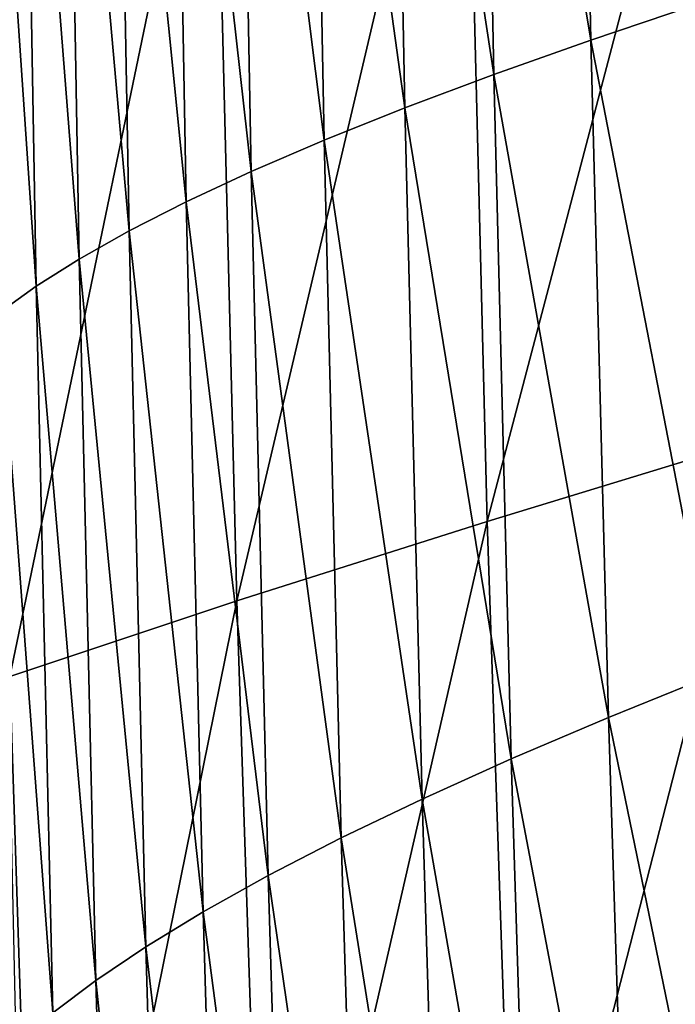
# Model space of a CAD drawing. Header units: millimetres. Extents: x -300 to 300, y -500 to 500.
# Tile 364 of 656: x -282 to -269, y -84 to -64. Entities that reach past the tile are written whole.
import ezdxf

# ---------------------------------------------------------------- set-up
doc = ezdxf.new("R2010")
doc.units = ezdxf.units.MM
doc.header["$LTSCALE"] = 81.481481
doc.layers.add('20', color=7, linetype='CONTINUOUS')
doc.layers.add('22', color=7, linetype='CONTINUOUS')

msp = doc.modelspace()

# ---------------------------------------------------------------- linework, layer by layer
at = {"layer": '20', "color": 7, "linetype": 'CONTINUOUS'}
for points in [[(-272.627, -73.942, 40.914), (-267.626, -54.916, 43.927), (-273.076, -56.187, 40.869), (-272.627, -73.942, 40.914)], [(-267.18, -72.279, 43.973), (-267.626, -54.916, 43.927), (-272.627, -73.942, 40.914), (-267.18, -72.279, 43.973)], [(-277.623, -75.527, 37.676), (-273.076, -56.187, 40.869), (-278.073, -57.4, 37.632), (-277.623, -75.527, 37.676)], [(-272.627, -73.942, 40.914), (-273.076, -56.187, 40.869), (-277.623, -75.527, 37.676), (-272.627, -73.942, 40.914)], [(-282.148, -77.033, 34.253), (-278.073, -57.4, 37.632), (-282.598, -58.554, 34.213), (-282.148, -77.033, 34.253)], [(-277.623, -75.527, 37.676), (-278.073, -57.4, 37.632), (-282.148, -77.033, 34.253), (-277.623, -75.527, 37.676)], [(-272.043, -91.218, 40.971), (-267.18, -72.279, 43.973), (-272.627, -73.942, 40.914), (-272.043, -91.218, 40.971)], [(-266.6, -89.178, 44.032), (-267.18, -72.279, 43.973), (-272.043, -91.218, 40.971), (-266.6, -89.178, 44.032)], [(-277.037, -93.16, 37.73), (-272.627, -73.942, 40.914), (-277.623, -75.527, 37.676), (-277.037, -93.16, 37.73)], [(-272.043, -91.218, 40.971), (-272.627, -73.942, 40.914), (-277.037, -93.16, 37.73), (-272.043, -91.218, 40.971)], [(-281.563, -95.003, 34.304), (-277.623, -75.527, 37.676), (-282.148, -77.033, 34.253), (-281.563, -95.003, 34.304)], [(-277.037, -93.16, 37.73), (-277.623, -75.527, 37.676), (-281.563, -95.003, 34.304), (-277.037, -93.16, 37.73)], [(-281.563, -95.003, 34.304), (-282.148, -77.033, 34.253), (-285.6, -96.744, 30.689), (-281.563, -95.003, 34.304)]]:
    msp.add_3dface(points, dxfattribs=at)
at = {"layer": '22', "color": 7, "linetype": 'CONTINUOUS'}
for points in [[(-270.557, -64.34, 24.475), (-272.769, -51.087, 22.969), (-270.832, -50.544, 24.455), (-270.557, -64.34, 24.475)], [(-270.557, -64.34, 24.475), (-270.832, -50.544, 24.455), (-268.453, -63.633, 25.956), (-270.557, -64.34, 24.475)], [(-272.495, -65.027, 22.986), (-274.541, -51.614, 21.479), (-272.769, -51.087, 22.969), (-272.495, -65.027, 22.986)], [(-272.495, -65.027, 22.986), (-272.769, -51.087, 22.969), (-270.557, -64.34, 24.475), (-272.495, -65.027, 22.986)], [(-274.27, -65.692, 21.494), (-276.152, -52.125, 19.99), (-274.541, -51.614, 21.479), (-274.27, -65.692, 21.494)], [(-274.27, -65.692, 21.494), (-274.541, -51.614, 21.479), (-272.495, -65.027, 22.986), (-274.27, -65.692, 21.494)], [(-275.882, -66.338, 20.002), (-277.603, -52.619, 18.506), (-276.152, -52.125, 19.99), (-275.882, -66.338, 20.002)], [(-275.882, -66.338, 20.002), (-276.152, -52.125, 19.99), (-274.27, -65.692, 21.494), (-275.882, -66.338, 20.002)], [(-277.335, -66.962, 18.514), (-278.896, -53.097, 17.031), (-277.603, -52.619, 18.506), (-277.335, -66.962, 18.514)], [(-277.335, -66.962, 18.514), (-277.603, -52.619, 18.506), (-275.882, -66.338, 20.002), (-277.335, -66.962, 18.514)], [(-278.63, -67.566, 17.036), (-280.034, -53.559, 15.569), (-278.896, -53.097, 17.031), (-278.63, -67.566, 17.036)], [(-278.63, -67.566, 17.036), (-278.896, -53.097, 17.031), (-277.335, -66.962, 18.514), (-278.63, -67.566, 17.036)], [(-279.771, -68.148, 15.569), (-281.026, -54.005, 14.12), (-280.034, -53.559, 15.569), (-279.771, -68.148, 15.569)], [(-279.771, -68.148, 15.569), (-280.034, -53.559, 15.569), (-278.63, -67.566, 17.036), (-279.771, -68.148, 15.569)], [(-280.765, -68.71, 14.115), (-281.882, -54.434, 12.679), (-281.026, -54.005, 14.12), (-280.765, -68.71, 14.115)], [(-280.765, -68.71, 14.115), (-281.026, -54.005, 14.12), (-279.771, -68.148, 15.569), (-280.765, -68.71, 14.115)], [(-281.623, -69.25, 12.669), (-282.609, -54.847, 11.245), (-281.882, -54.434, 12.679), (-281.623, -69.25, 12.669)], [(-281.623, -69.25, 12.669), (-281.882, -54.434, 12.679), (-280.765, -68.71, 14.115), (-281.623, -69.25, 12.669)], [(-282.353, -69.77, 11.229), (-282.609, -54.847, 11.245), (-281.623, -69.25, 12.669), (-282.353, -69.77, 11.229)], [(-268.106, -77.002, 25.982), (-270.557, -64.34, 24.475), (-268.453, -63.633, 25.956), (-268.106, -77.002, 25.982)], [(-270.21, -77.852, 24.499), (-272.495, -65.027, 22.986), (-270.557, -64.34, 24.475), (-270.21, -77.852, 24.499)], [(-270.21, -77.852, 24.499), (-270.557, -64.34, 24.475), (-268.106, -77.002, 25.982), (-270.21, -77.852, 24.499)], [(-272.15, -78.678, 23.007), (-274.27, -65.692, 21.494), (-272.495, -65.027, 22.986), (-272.15, -78.678, 23.007)], [(-272.15, -78.678, 23.007), (-272.495, -65.027, 22.986), (-270.21, -77.852, 24.499), (-272.15, -78.678, 23.007)], [(-273.926, -79.478, 21.512), (-275.882, -66.338, 20.002), (-274.27, -65.692, 21.494), (-273.926, -79.478, 21.512)], [(-273.926, -79.478, 21.512), (-274.27, -65.692, 21.494), (-272.15, -78.678, 23.007), (-273.926, -79.478, 21.512)], [(-275.541, -80.253, 20.016), (-277.335, -66.962, 18.514), (-275.882, -66.338, 20.002), (-275.541, -80.253, 20.016)], [(-275.541, -80.253, 20.016), (-275.882, -66.338, 20.002), (-273.926, -79.478, 21.512), (-275.541, -80.253, 20.016)], [(-276.996, -81.002, 18.524), (-278.63, -67.566, 17.036), (-277.335, -66.962, 18.514), (-276.996, -81.002, 18.524)], [(-276.996, -81.002, 18.524), (-277.335, -66.962, 18.514), (-275.541, -80.253, 20.016), (-276.996, -81.002, 18.524)], [(-278.294, -81.726, 17.041), (-279.771, -68.148, 15.569), (-278.63, -67.566, 17.036), (-278.294, -81.726, 17.041)], [(-278.294, -81.726, 17.041), (-278.63, -67.566, 17.036), (-276.996, -81.002, 18.524), (-278.294, -81.726, 17.041)], [(-279.437, -82.424, 15.569), (-280.765, -68.71, 14.115), (-279.771, -68.148, 15.569), (-279.437, -82.424, 15.569)], [(-279.437, -82.424, 15.569), (-279.771, -68.148, 15.569), (-278.294, -81.726, 17.041), (-279.437, -82.424, 15.569)], [(-280.435, -83.097, 14.109), (-281.623, -69.25, 12.669), (-280.765, -68.71, 14.115), (-280.435, -83.097, 14.109)], [(-280.435, -83.097, 14.109), (-280.765, -68.71, 14.115), (-279.437, -82.424, 15.569), (-280.435, -83.097, 14.109)], [(-281.296, -83.744, 12.657), (-282.353, -69.77, 11.229), (-281.623, -69.25, 12.669), (-281.296, -83.744, 12.657)], [(-281.296, -83.744, 12.657), (-281.623, -69.25, 12.669), (-280.435, -83.097, 14.109), (-281.296, -83.744, 12.657)], [(-282.028, -84.365, 11.211), (-282.353, -69.77, 11.229), (-281.296, -83.744, 12.657), (-282.028, -84.365, 11.211)], [(-267.685, -90.094, 26.013), (-270.21, -77.852, 24.499), (-268.106, -77.002, 25.982), (-267.685, -90.094, 26.013)], [(-269.79, -91.083, 24.527), (-272.15, -78.678, 23.007), (-270.21, -77.852, 24.499), (-269.79, -91.083, 24.527)], [(-269.79, -91.083, 24.527), (-270.21, -77.852, 24.499), (-267.685, -90.094, 26.013), (-269.79, -91.083, 24.527)], [(-271.732, -92.042, 23.032), (-273.926, -79.478, 21.512), (-272.15, -78.678, 23.007), (-271.732, -92.042, 23.032)], [(-271.732, -92.042, 23.032), (-272.15, -78.678, 23.007), (-269.79, -91.083, 24.527), (-271.732, -92.042, 23.032)], [(-273.51, -92.972, 21.533), (-275.541, -80.253, 20.016), (-273.926, -79.478, 21.512), (-273.51, -92.972, 21.533)], [(-273.51, -92.972, 21.533), (-273.926, -79.478, 21.512), (-271.732, -92.042, 23.032), (-273.51, -92.972, 21.533)], [(-275.127, -93.871, 20.032), (-276.996, -81.002, 18.524), (-275.541, -80.253, 20.016), (-275.127, -93.871, 20.032)], [(-275.127, -93.871, 20.032), (-275.541, -80.253, 20.016), (-273.51, -92.972, 21.533), (-275.127, -93.871, 20.032)], [(-276.585, -94.741, 18.535), (-278.294, -81.726, 17.041), (-276.996, -81.002, 18.524), (-276.585, -94.741, 18.535)], [(-276.585, -94.741, 18.535), (-276.996, -81.002, 18.524), (-275.127, -93.871, 20.032), (-276.585, -94.741, 18.535)], [(-277.886, -95.581, 17.046), (-279.437, -82.424, 15.569), (-278.294, -81.726, 17.041), (-277.886, -95.581, 17.046)], [(-277.886, -95.581, 17.046), (-278.294, -81.726, 17.041), (-276.585, -94.741, 18.535), (-277.886, -95.581, 17.046)], [(-279.032, -96.39, 15.568), (-280.435, -83.097, 14.109), (-279.437, -82.424, 15.569), (-279.032, -96.39, 15.568)], [(-279.032, -96.39, 15.568), (-279.437, -82.424, 15.569), (-277.886, -95.581, 17.046), (-279.032, -96.39, 15.568)], [(-280.033, -97.168, 14.101), (-281.296, -83.744, 12.657), (-280.435, -83.097, 14.109), (-280.033, -97.168, 14.101)], [(-280.033, -97.168, 14.101), (-280.435, -83.097, 14.109), (-279.032, -96.39, 15.568), (-280.033, -97.168, 14.101)]]:
    msp.add_3dface(points, dxfattribs=at)

doc.saveas('drawing.dxf')
